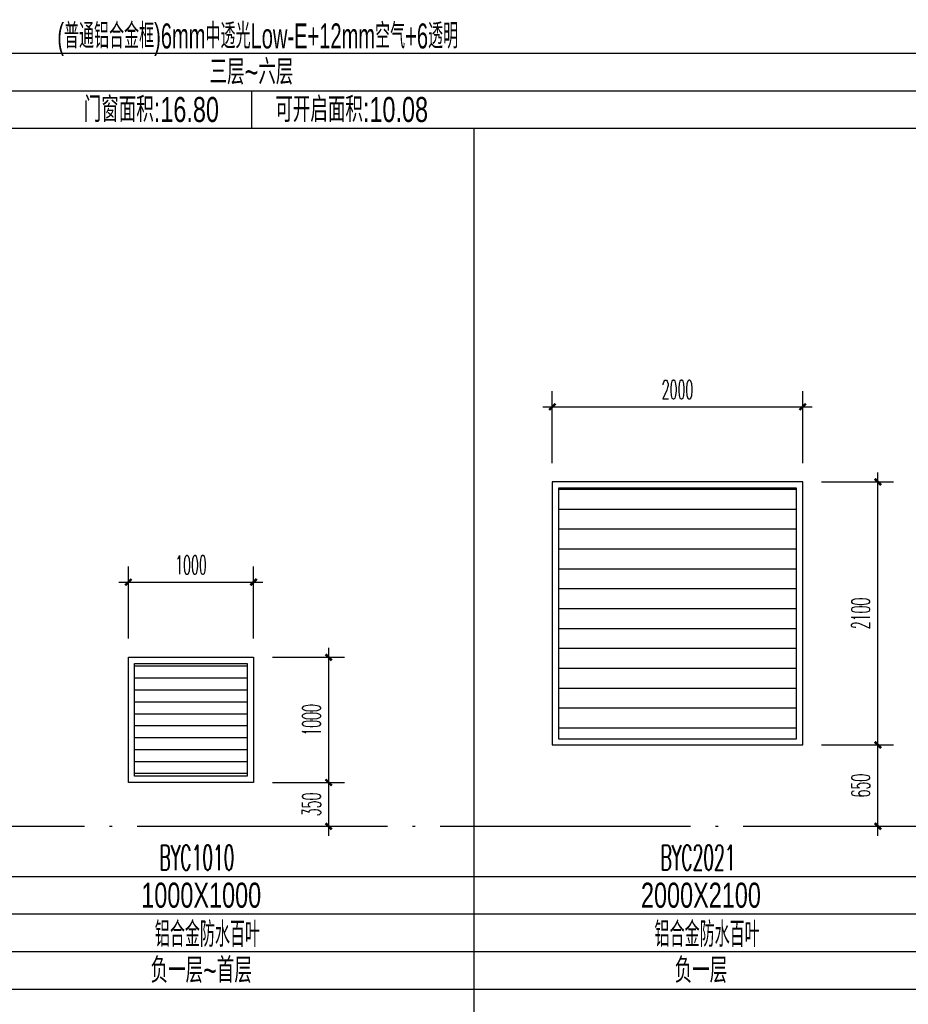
# Model space of a CAD drawing. Extents: x 1779708 to 7299578, y -1121471 to 88434.
# Tile 890 of 1056: x 6674275 to 6681372, y -965997 to -958133. Entities that reach past the tile are written whole.
import ezdxf
from ezdxf.enums import TextEntityAlignment as Align

# ---------------------------------------------------------------- set-up
doc = ezdxf.new("R2010")
doc.units = 0
doc.header["$LTSCALE"] = 1000
doc.header["$MEASUREMENT"] = 0
doc.linetypes.add('DOTE', pattern=[2.42, 2, -0.2, 0.02, -0.2])
doc.layers.get('0').update_dxf_attribs({"linetype": 'CONTINUOUS'})
doc.layers.get('Defpoints').update_dxf_attribs({"linetype": 'CONTINUOUS'})
for name, color, linetype in [('DOTE', 1, 'DOTE'), ('NONE', 7, 'CONTINUOUS'), ('PUB_DIM', 3, 'CONTINUOUS'), ('PUB_TAB', 7, 'CONTINUOUS'), ('PUB_TEXT', 7, 'CONTINUOUS'), ('立面中线', 140, 'CONTINUOUS'), ('立面细线', 114, 'CONTINUOUS')]:
    doc.layers.add(name, color=color, linetype=linetype)
doc.styles.add('_TCH_DIM_T3', font='SIMPLEX.shx', dxfattribs={"width": 0.494118, "bigfont": 'GBCBIG.shx'})
doc.styles.add('dim_font', font='SIMPLEX.shx', dxfattribs={"width": 0.8})
doc.styles.add('华正字体', font='huazheng.shx', dxfattribs={"width": 0.7, "bigfont": 'hztxt.shx'})
doc.dimstyles.new('_TCH_ARCH&&50', dxfattribs={"dimtxt": 148.75, "dimasz": 50, "dimexe": 125, "dimexo": 150, "dimgap": 63.125, "dimtad": 1, "dimdec": 0, "dimzin": 0, "dimdsep": 46, "dimtxsty": '_TCH_DIM_T3', "dimblk": 'ARCHTICK', "dimcen": 0.09, "dimdle": 75, "dimclrt": 7, "dimazin": 2, "dimtfac": 1, "dimtdec": 0, "dimtix": 1, "dimtmove": 2, "dimatfit": 3, "dimfxl": 250, "dimtolj": 1, "dimtzin": 0, "dimarcsym": 0})

# ---------------------------------------------------------------- blocks, each defined once
blk = doc.blocks.new('_ArchTick')
at = {"color": 0, "linetype": 'ByBlock', "const_width": 0.4}
blk.add_lwpolyline([(-0.5, -0.5), (0.5, 0.5)], dxfattribs=at)
blk = doc.blocks.new('*D3614')
at = {"layer": 'Defpoints', "color": 0, "transparency": 16777216}
for p in [(6676143.2, -963225.4), (6676743.5, -963225.4), (6676143.2, -964225.4)]:
    blk.add_point(p, dxfattribs=at)
at = {"layer": 'PUB_DIM', "color": 0, "lineweight": -2, "transparency": 16777216}
for p, q in [((6676743.5, -964300.4), (6676743.5, -963150.4)), ((6676293.2, -963225.4), (6676868.5, -963225.4)), ((6676293.2, -964225.4), (6676868.5, -964225.4))]:
    blk.add_line(p, q, dxfattribs=at)
at = {"layer": 'PUB_DIM', "color": 0, "lineweight": -2, "transparency": 16777216, "xscale": 50, "yscale": 50, "zscale": 50}
for p, rotation in [((6676743.5, -963225.4), 90), ((6676743.5, -964225.4), 270)]:
    blk.add_blockref('_ArchTick', p, dxfattribs=dict(at, rotation=rotation))
at = {"layer": 'PUB_DIM', "color": 7, "transparency": 16777216, "insert": (6676606, -963725.4), "char_height": 148.75, "attachment_point": 5, "rotation": 90, "style": '_TCH_DIM_T3'}
blk.add_mtext('\\A1;1000', dxfattribs=at)
blk = doc.blocks.new('*D3615')
at = {"layer": 'Defpoints', "color": 0, "transparency": 16777216}
for p in [(6676143.2, -964225.4), (6676743.5, -964225.4), (6676143.2, -964575.2)]:
    blk.add_point(p, dxfattribs=at)
at = {"layer": 'PUB_DIM', "color": 0, "lineweight": -2, "transparency": 16777216}
for p, q in [((6676743.5, -964650.2), (6676743.5, -964150.4)), ((6676293.2, -964225.4), (6676868.5, -964225.4)), ((6676293.2, -964575.2), (6676868.5, -964575.2))]:
    blk.add_line(p, q, dxfattribs=at)
at = {"layer": 'PUB_DIM', "color": 0, "lineweight": -2, "transparency": 16777216, "xscale": 50, "yscale": 50, "zscale": 50}
for p, rotation in [((6676743.5, -964225.4), 90), ((6676743.5, -964575.2), 270)]:
    blk.add_blockref('_ArchTick', p, dxfattribs=dict(at, rotation=rotation))
at = {"layer": 'PUB_DIM', "color": 7, "transparency": 16777216, "insert": (6676606, -964400.3), "char_height": 148.75, "attachment_point": 5, "rotation": 90, "style": '_TCH_DIM_T3'}
blk.add_mtext('\\A1;350', dxfattribs=at)
blk = doc.blocks.new('*D3616')
at = {"layer": 'Defpoints', "color": 0, "transparency": 16777216}
for p in [(6676143.2, -962625), (6675143.2, -963225.4), (6676143.2, -963225.4)]:
    blk.add_point(p, dxfattribs=at)
at = {"layer": 'PUB_DIM', "color": 0, "lineweight": -2, "transparency": 16777216}
for p, q in [((6675143.2, -963075.4), (6675143.2, -962500)), ((6676143.2, -963075.4), (6676143.2, -962500)), ((6675068.2, -962625), (6676218.2, -962625))]:
    blk.add_line(p, q, dxfattribs=at)
at = {"layer": 'PUB_DIM', "color": 0, "lineweight": -2, "transparency": 16777216, "xscale": 50, "yscale": 50, "zscale": 50, "rotation": 180}
blk.add_blockref('_ArchTick', (6675143.2, -962625), dxfattribs=at)
at = {"layer": 'PUB_DIM', "color": 0, "lineweight": -2, "transparency": 16777216, "xscale": 50, "yscale": 50, "zscale": 50}
blk.add_blockref('_ArchTick', (6676143.2, -962625), dxfattribs=at)
at = {"layer": 'PUB_DIM', "color": 7, "transparency": 16777216, "insert": (6675643.2, -962487.5), "char_height": 148.75, "attachment_point": 5, "style": '_TCH_DIM_T3'}
blk.add_mtext('\\A1;1000', dxfattribs=at)
blk = doc.blocks.new('*D3617')
at = {"layer": 'Defpoints', "color": 0, "transparency": 16777216}
for p in [(6680529.1, -961825.2), (6681129.4, -961825.2), (6680529.1, -963925.2)]:
    blk.add_point(p, dxfattribs=at)
at = {"layer": 'PUB_DIM', "color": 0, "lineweight": -2, "transparency": 16777216}
for p, q in [((6681129.4, -964000.2), (6681129.4, -961750.2)), ((6680679.1, -961825.2), (6681254.4, -961825.2)), ((6680679.1, -963925.2), (6681254.4, -963925.2))]:
    blk.add_line(p, q, dxfattribs=at)
at = {"layer": 'PUB_DIM', "color": 0, "lineweight": -2, "transparency": 16777216, "xscale": 50, "yscale": 50, "zscale": 50}
for p, rotation in [((6681129.4, -961825.2), 90), ((6681129.4, -963925.2), 270)]:
    blk.add_blockref('_ArchTick', p, dxfattribs=dict(at, rotation=rotation))
at = {"layer": 'PUB_DIM', "color": 7, "transparency": 16777216, "insert": (6680991.9, -962875.2), "char_height": 148.75, "attachment_point": 5, "rotation": 90, "style": '_TCH_DIM_T3'}
blk.add_mtext('\\A1;2100', dxfattribs=at)
blk = doc.blocks.new('*D3618')
at = {"layer": 'Defpoints', "color": 0, "transparency": 16777216}
for p in [(6680529.1, -963925.2), (6681129.4, -963925.2), (6680529.1, -964575.2)]:
    blk.add_point(p, dxfattribs=at)
at = {"layer": 'PUB_DIM', "color": 0, "lineweight": -2, "transparency": 16777216}
for p, q in [((6681129.4, -964650.2), (6681129.4, -963850.2)), ((6680679.1, -963925.2), (6681254.4, -963925.2)), ((6680679.1, -964575.2), (6681254.4, -964575.2))]:
    blk.add_line(p, q, dxfattribs=at)
at = {"layer": 'PUB_DIM', "color": 0, "lineweight": -2, "transparency": 16777216, "xscale": 50, "yscale": 50, "zscale": 50}
for p, rotation in [((6681129.4, -963925.2), 90), ((6681129.4, -964575.2), 270)]:
    blk.add_blockref('_ArchTick', p, dxfattribs=dict(at, rotation=rotation))
at = {"layer": 'PUB_DIM', "color": 7, "transparency": 16777216, "insert": (6680991.9, -964250.2), "char_height": 148.75, "attachment_point": 5, "rotation": 90, "style": '_TCH_DIM_T3'}
blk.add_mtext('\\A1;650', dxfattribs=at)
blk = doc.blocks.new('*D3619')
at = {"layer": 'Defpoints', "color": 0, "transparency": 16777216}
for p in [(6680529.1, -961224.8), (6678529.1, -961825.2), (6680529.1, -961825.2)]:
    blk.add_point(p, dxfattribs=at)
at = {"layer": 'PUB_DIM', "color": 0, "lineweight": -2, "transparency": 16777216}
for p, q in [((6678529.1, -961675.2), (6678529.1, -961099.8)), ((6680529.1, -961675.2), (6680529.1, -961099.8)), ((6678454.1, -961224.8), (6680604.1, -961224.8))]:
    blk.add_line(p, q, dxfattribs=at)
at = {"layer": 'PUB_DIM', "color": 0, "lineweight": -2, "transparency": 16777216, "xscale": 50, "yscale": 50, "zscale": 50, "rotation": 180}
blk.add_blockref('_ArchTick', (6678529.1, -961224.8), dxfattribs=at)
at = {"layer": 'PUB_DIM', "color": 0, "lineweight": -2, "transparency": 16777216, "xscale": 50, "yscale": 50, "zscale": 50}
blk.add_blockref('_ArchTick', (6680529.1, -961224.8), dxfattribs=at)
at = {"layer": 'PUB_DIM', "color": 7, "transparency": 16777216, "insert": (6679529.1, -961087.3), "char_height": 148.75, "attachment_point": 5, "style": '_TCH_DIM_T3'}
blk.add_mtext('\\A1;2000', dxfattribs=at)

msp = doc.modelspace()

# ---------------------------------------------------------------- hatches: boundary and pattern name
at = {"layer": '立面细线'}
h = msp.add_hatch(dxfattribs=at)
h.set_pattern_fill('ANSI31', color=256, scale=100, angle=135, style=0)
h.set_pattern_definition([(180, (1209041.96, -14621.9), (-1e-14, -158.75), [])])
h.paths.add_polyline_path([(6680479.1, -963875.2), (6680479.1, -961875.2), (6678579.1, -961875.2), (6678579.1, -963875.2)])
h = msp.add_hatch(dxfattribs=at)
h.set_pattern_fill('LINE', color=256, scale=100)
h.set_pattern_definition([(0, (4224529.59, -924528.03), (0, 95.25), [])])
h.paths.add_polyline_path([(6676093.2, -964175.4), (6676093.2, -963275.4), (6675193.2, -963275.4), (6675193.2, -964175.4)])

# ---------------------------------------------------------------- linework, layer by layer
at = {"layer": 'DOTE'}
msp.add_line((6646173.1, -964575.2), (6682073.1, -964575.2), dxfattribs=at)
at = {"layer": 'PUB_TAB'}
for p, q in [((6645273.1, -958400.2), (6682073.1, -958400.2)), ((6645273.1, -958700.2), (6682073.1, -958700.2)), ((6676126.4, -958700.2), (6676126.4, -959000.2)), ((6645273.1, -959000.2), (6682073.1, -959000.2)), ((6677903, -959000.2), (6677903, -966175.2)), ((6645273.1, -964975.2), (6682073.1, -964975.2)), ((6645273.1, -965275.2), (6682073.1, -965275.2)), ((6645273.1, -965575.2), (6682073.1, -965575.2)), ((6645273.1, -965875.2), (6682073.1, -965875.2))]:
    msp.add_line(p, q, dxfattribs=at)
at = {"layer": '立面中线'}
for points in [[(6678529.1, -963925.2), (6680529.1, -963925.2), (6680529.1, -961825.2), (6678529.1, -961825.2)], [(6678579.1, -963875.2), (6680479.1, -963875.2), (6680479.1, -961875.2), (6678579.1, -961875.2)], [(6675143.2, -963225.4), (6676143.2, -963225.4), (6676143.2, -964225.4), (6675143.2, -964225.4)], [(6675193.2, -963275.4), (6676093.2, -963275.4), (6676093.2, -964175.4), (6675193.2, -964175.4)]]:
    msp.add_lwpolyline(points, close=True, dxfattribs=at)

# ---------------------------------------------------------------- texts
at = {"layer": 'NONE', "style": 'dim_font', "width": 0.5}
for s, p in [('BYC1010', (6675390.1, -964924.5)), ('BYC2021', (6679392.2, -964924.5))]:
    msp.add_text(s, height=200, dxfattribs=at).set_placement(p)
at = {"layer": 'PUB_TAB', "style": '华正字体', "width": 0.7}
for s, p in [('三层~六层', (6676126.4, -958650.2)), ('门窗面积:16.80', (6675326.4, -958950.2)), ('可开启面积:10.08', (6676926.4, -958950.2)), ('1000X1000', (6675725, -965225.2)), ('2000X2100', (6679716.1, -965225.2)), ('负一层~首层', (6675725, -965825.2)), ('负一层', (6679716.1, -965825.2))]:
    msp.add_text(s, height=200, dxfattribs=at).set_placement(p, align=Align.CENTER)
at = {"layer": 'PUB_TEXT', "style": '华正字体', "width": 0.6}
for s, p in [('(普通铝合金框)6mm中透光Low-E+12mm空气+6透明', (6676176, -958362.8)), ('铝合金防水百叶', (6675774.6, -965537.8)), ('铝合金防水百叶', (6679765.7, -965537.8))]:
    msp.add_text(s, height=200, dxfattribs=at).set_placement(p, align=Align.CENTER)

# ---------------------------------------------------------------- dimensions: what is measured, and where the dimension line sits
at = {"layer": 'PUB_DIM'}
for p1, p2, distance, picture, middle in [((6678529.1, -961825.2), (6680529.1, -961825.2), 600.4, '*D3619', (6679529.1, -961087.3)), ((6680529.1, -963925.2), (6680529.1, -961825.2), -600.3, '*D3617', (6680991.9, -962875.2)), ((6675143.2, -963225.4), (6676143.2, -963225.4), 600.4, '*D3616', (6675643.2, -962487.5)), ((6676143.2, -964225.4), (6676143.2, -963225.4), -600.3, '*D3614', (6676606, -963725.4)), ((6680529.1, -964575.2), (6680529.1, -963925.2), -600.3, '*D3618', (6680991.9, -964250.2)), ((6676143.2, -964575.2), (6676143.2, -964225.4), -600.3, '*D3615', (6676606, -964400.3))]:
    dim = msp.add_aligned_dim(p1=p1, p2=p2, distance=distance, dimstyle='_TCH_ARCH&&50', dxfattribs=at)
    dim.commit()
    dim.dimension.update_dxf_attribs({"geometry": picture, "text_midpoint": middle})

doc.saveas('drawing.dxf')
